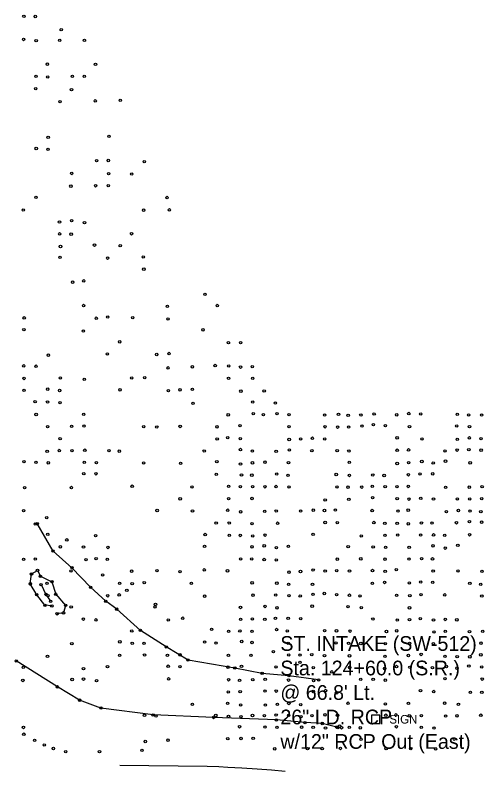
# Model space of a CAD drawing. Extents: x 20503438 to 20508873, y 7964251 to 7984667.
# Drawn here: x 20507271 to 20507654, y 7970561 to 7971178 of the extents above; entities that cross this region are included whole.
import ezdxf

# ---------------------------------------------------------------- set-up
doc = ezdxf.new("R2010")
doc.units = 0
for name, color, linetype in [('SurBreakLine', 7, 'Continuous'), ('SurConcreteSlab', 7, 'Continuous'), ('SurDrainageArrowUp', 7, 'Continuous'), ('SurPointsNonDTM', 7, 'Continuous'), ('SurRoadPoints', 7, 'Continuous'), ('SurSurveyPoints', 7, 'Continuous'), ('SurTxtDrainage', 7, 'Continuous')]:
    doc.layers.add(name, color=color, linetype=linetype)

msp = doc.modelspace()

# ---------------------------------------------------------------- linework, layer by layer
at = {"layer": 'SurBreakLine'}
for points in [[(20507519.32, 7970635.39), (20507494.99, 7970638.82), (20507473.13, 7970640.76), (20507450.77, 7970645.04), (20507412.57, 7970651.6), (20507394.82, 7970662.34), (20507373.6, 7970675.86), (20507354.28, 7970693.14), (20507345.33, 7970699.59), (20507332.96, 7970711.06), (20507317.71, 7970726.99), (20507302.23, 7970740.6), (20507289.26, 7970763.02)], [(20507301.25, 7970695.77), (20507295.62, 7970696.32), (20507288.9, 7970704.98), (20507283.66, 7970713.85), (20507284.6, 7970721.93), (20507289.52, 7970724.82), (20507291.94, 7970720.03), (20507301.35, 7970715.54), (20507304.4, 7970705.37), (20507312.51, 7970696.23), (20507310.78, 7970690.13), (20507305.59, 7970689.39)], [(20507292.43, 7970713.2), (20507296.4, 7970705.17), (20507300.2, 7970699.62)]]:
    msp.add_lwpolyline(points, dxfattribs=at)
at = {"layer": 'SurConcreteSlab'}
msp.add_lwpolyline([(20507356.83, 7970565.74), (20507428.15, 7970564.97), (20507437.65, 7970564.6), (20507444.99, 7970564.26), (20507456.57, 7970563.63), (20507469.15, 7970562.81), (20507480.91, 7970561.94), (20507491.88, 7970561.01)], dxfattribs=at)
at = {"layer": 'SurDrainageArrowUp'}
msp.add_lwpolyline([(20507534.12, 7970596.89), (20507522.3, 7970599.82), (20507508.22, 7970600.53), (20507484.81, 7970602.73), (20507433.47, 7970604.73), (20507384.07, 7970606.77), (20507341.35, 7970612.44), (20507323.9, 7970618.83), (20507305.77, 7970629.7), (20507272.22, 7970650.9)], dxfattribs=at)
at = {"layer": 'SurPointsNonDTM'}
msp.add_circle((20507630.15, 7970587.05), 1, dxfattribs=at)
at = {"layer": 'SurRoadPoints'}
msp.add_lwpolyline([(20507565.88, 7970599.83), (20507565.88, 7970599.83), (20507569.31, 7970599.83), (20507569.31, 7970606.69), (20507562.45, 7970606.69), (20507562.45, 7970599.83), (20507565.88, 7970599.83)], dxfattribs=at)
at = {"layer": 'SurSurveyPoints'}
for centre in [(20507278.4, 7971177.26), (20507287.7, 7971177.15), (20507308.9, 7971166.41), (20507278.16, 7971158.38), (20507307.73, 7971157.66), (20507327.9, 7971157.68), (20507288.42, 7971157.32), (20507297.62, 7971138.2), (20507336.92, 7971138.11), (20507288.36, 7971128.22), (20507297.84, 7971127.77), (20507318.02, 7971128.27), (20507327.73, 7971128.21), (20507288.03, 7971118.28), (20507317.32, 7971117.47), (20507357.19, 7971108.64), (20507307.93, 7971107.65), (20507336.79, 7971108.24), (20507298.24, 7971078.55), (20507347.95, 7971079.35), (20507288.48, 7971069.32), (20507298.16, 7971068.61), (20507337.85, 7971059.4), (20507347.4, 7971059.53), (20507376.81, 7971058.59), (20507317.54, 7971048.97), (20507347.64, 7971048.75), (20507366.55, 7971048.46), (20507316.81, 7971038.6), (20507337.02, 7971038.89), (20507347.38, 7971039), (20507288.28, 7971029.4), (20507395.39, 7971029.29), (20507277.87, 7971019.1), (20507376.26, 7971019.01), (20507397.35, 7971019.23), (20507317.42, 7971010.43), (20507307.5, 7971009.29), (20507327.96, 7971008.78), (20507307.58, 7970999.63), (20507317.02, 7970999.37), (20507366.38, 7970999.69), (20507308.32, 7970989.3), (20507336.12, 7970990.45), (20507357.13, 7970990.05), (20507307.94, 7970980.53), (20507346.81, 7970979.83), (20507375.96, 7970980.8), (20507376.42, 7970970.81), (20507318.18, 7970960.18), (20507327.28, 7970961.24), (20507426.4, 7970950.18), (20507327.23, 7970941.1), (20507395.67, 7970940.53), (20507436.46, 7970941.11), (20507278.65, 7970931.03), (20507337.57, 7970930.76), (20507346.96, 7970931.68), (20507367.36, 7970931.19), (20507396.24, 7970930.13), (20507278.4, 7970921.36), (20507327.03, 7970920.31), (20507424.79, 7970921.24), (20507356.69, 7970911.47), (20507445.59, 7970910.84), (20507455.5, 7970910.76), (20507298.39, 7970900.58), (20507346.68, 7970901.54), (20507386.95, 7970901.12), (20507397.03, 7970901.9), (20507278.3, 7970891.84), (20507288.31, 7970891.57), (20507396.2, 7970890.19), (20507416.09, 7970891.05), (20507434.71, 7970892.11), (20507445.83, 7970891.79), (20507455.48, 7970890.81), (20507465.08, 7970891.15), (20507278.52, 7970881.57), (20507308.21, 7970881.95), (20507327.74, 7970880.86), (20507366.53, 7970882.02), (20507377.2, 7970882.25), (20507445.66, 7970881.58), (20507465.41, 7970881.67), (20507278.5, 7970871.87), (20507297.87, 7970872.8), (20507307.56, 7970871.7), (20507357.03, 7970872.28), (20507396.54, 7970871.6), (20507406.08, 7970872.27), (20507416.13, 7970872.65), (20507455.74, 7970871.19), (20507474.76, 7970871.38), (20507287.59, 7970862.66), (20507297.73, 7970862.29), (20507307.95, 7970861.72), (20507465.46, 7970862.28), (20507483.96, 7970861.43), (20507416.63, 7970861.27), (20507288.4, 7970852.14), (20507327.28, 7970852.35), (20507445.39, 7970851.87), (20507465.9, 7970852.88), (20507474.19, 7970851.91), (20507485.35, 7970852.88), (20507495.1, 7970851.96), (20507524.22, 7970851.68), (20507535.56, 7970852.32), (20507543.45, 7970851.37), (20507553.83, 7970851.68), (20507564.65, 7970852.58), (20507583.11, 7970851.88), (20507592.99, 7970852.9), (20507602.75, 7970852.59), (20507632.61, 7970852.34), (20507641.91, 7970851.79), (20507652.46, 7970851.69), (20507455.09, 7970843.02), (20507564.07, 7970843.78), (20507573.89, 7970843.05), (20507297.76, 7970842.27), (20507317.38, 7970842.52), (20507327.53, 7970842.73), (20507376.38, 7970842.14), (20507387.03, 7970841.88), (20507406.13, 7970842.36), (20507436.16, 7970842.08), (20507495.11, 7970842.18), (20507524.53, 7970842.1), (20507534.79, 7970841.82), (20507543.81, 7970841.86), (20507554.73, 7970842.68), (20507593.56, 7970842.24), (20507632.2, 7970842.74), (20507642.59, 7970842.16), (20507308.02, 7970832.44), (20507436.37, 7970832.17), (20507444.98, 7970833.2), (20507455.26, 7970832.38), (20507495.22, 7970831.71), (20507504.61, 7970832.21), (20507514.18, 7970832.77), (20507524.24, 7970832.13), (20507583.45, 7970833.09), (20507603.7, 7970832.18), (20507632.57, 7970831.81), (20507642.53, 7970833.04), (20507652.08, 7970832.45), (20507297.42, 7970822.13), (20507307.37, 7970822.69), (20507317.71, 7970822.61), (20507328.19, 7970822.97), (20507347.92, 7970822.64), (20507356.35, 7970822.17), (20507425.79, 7970822.31), (20507455.41, 7970823.5), (20507465.2, 7970822.29), (20507484.58, 7970822.01), (20507495.38, 7970823.2), (20507513.78, 7970822.68), (20507534.43, 7970822.57), (20507544.01, 7970822.24), (20507583.49, 7970822.97), (20507592.79, 7970823.23), (20507622.58, 7970822.34), (20507632.48, 7970823.03), (20507642.04, 7970823.49), (20507652.11, 7970822.99), (20507278.47, 7970813.54), (20507288.22, 7970813.08), (20507298.3, 7970812.64), (20507327.74, 7970813.05), (20507337.66, 7970812.76), (20507376.24, 7970812.54), (20507406.48, 7970812.18), (20507436.08, 7970813.7), (20507465.21, 7970812.65), (20507475.45, 7970813.21), (20507494.67, 7970812.73), (20507544.35, 7970813.02), (20507583.48, 7970812.1), (20507592.8, 7970812.83), (20507603.66, 7970813.75), (20507612.95, 7970812.61), (20507622.98, 7970814.02), (20507643.14, 7970812.65), (20507455.43, 7970811.65), (20507327.35, 7970803.83), (20507337.32, 7970803.71), (20507435.6, 7970803.33), (20507456.26, 7970802.77), (20507464.7, 7970802.61), (20507485.04, 7970803.49), (20507494.27, 7970802.47), (20507533.67, 7970803.12), (20507544.39, 7970802.35), (20507563.55, 7970802.66), (20507572.83, 7970802.29), (20507592.7, 7970802.9), (20507602.18, 7970803.55), (20507612.55, 7970803.65), (20507366.91, 7970793.56), (20507279.01, 7970792.4), (20507317.19, 7970792.47), (20507415.78, 7970792.98), (20507445.75, 7970793.43), (20507455.36, 7970793.18), (20507465.34, 7970793.28), (20507475.44, 7970793.1), (20507484.51, 7970793.29), (20507495.11, 7970792.93), (20507534.29, 7970793), (20507543.31, 7970792.8), (20507554.47, 7970792.83), (20507563.14, 7970793.42), (20507573.66, 7970793.23), (20507583.31, 7970793.14), (20507592.56, 7970793.37), (20507623.07, 7970792.61), (20507642.42, 7970792.77), (20507652.91, 7970793.26), (20507406.13, 7970783.27), (20507445.74, 7970783.33), (20507464.91, 7970783.53), (20507524.66, 7970782.38), (20507543.99, 7970782.83), (20507563.39, 7970784.27), (20507583.5, 7970783.34), (20507593.13, 7970783.02), (20507602.79, 7970783.75), (20507613.17, 7970783.08), (20507632.72, 7970783.18), (20507642.76, 7970783.14), (20507652.56, 7970783.33), (20507278.22, 7970773.67), (20507387.29, 7970773.76), (20507416.21, 7970773.37), (20507444.97, 7970773.97), (20507455.54, 7970772.64), (20507475.21, 7970773.05), (20507484.62, 7970773.31), (20507504.53, 7970773.26), (20507514.88, 7970774.02), (20507524.05, 7970773.71), (20507532.99, 7970774.06), (20507563.04, 7970773.7), (20507584.08, 7970773.29), (20507592.51, 7970773.99), (20507623.75, 7970772.76), (20507633.49, 7970773.71), (20507643.02, 7970773.24), (20507651.84, 7970772.85), (20507287.75, 7970762.69), (20507289.26, 7970763.02), (20507297.09, 7970767.9), (20507435.53, 7970763.46), (20507446.22, 7970763.45), (20507464.88, 7970762.98), (20507485.75, 7970763.35), (20507524.6, 7970763.95), (20507534.52, 7970763.72), (20507564.45, 7970763.89), (20507573.42, 7970763.32), (20507583.48, 7970763.31), (20507592.55, 7970762.83), (20507603.33, 7970763.52), (20507611.99, 7970763.44), (20507631.95, 7970763.7), (20507642.56, 7970764.6), (20507652.53, 7970764.2), (20507297.94, 7970754.28), (20507337.06, 7970753.23), (20507426.54, 7970754.1), (20507446.24, 7970753.45), (20507455.22, 7970753.35), (20507465.41, 7970753), (20507475.5, 7970753.63), (20507514.8, 7970754.3), (20507554.13, 7970752.96), (20507573.49, 7970753.47), (20507583.93, 7970753.68), (20507602.63, 7970753.7), (20507613.21, 7970753.82), (20507622.31, 7970753.42), (20507642.69, 7970753.91), (20507313.52, 7970749.75), (20507426.05, 7970744.48), (20507474.82, 7970744.89), (20507494.55, 7970744.52), (20507543.46, 7970744.27), (20507612.81, 7970744.86), (20507633.08, 7970745.3), (20507302.23, 7970740.6), (20507308.23, 7970744.06), (20507327.14, 7970743.84), (20507347.14, 7970743.56), (20507464.87, 7970744.07), (20507484.8, 7970743.43), (20507563.87, 7970743.95), (20507574.04, 7970743.69), (20507593.28, 7970743.61), (20507622.8, 7970743.01), (20507278.21, 7970733.84), (20507287.72, 7970734.07), (20507329.23, 7970733.58), (20507337.44, 7970734.37), (20507346.54, 7970733.86), (20507455.49, 7970734.16), (20507464.61, 7970734.17), (20507474.77, 7970733.69), (20507484.65, 7970733.39), (20507534.58, 7970733.98), (20507553.75, 7970734.26), (20507573.58, 7970733.97), (20507593.15, 7970734.06), (20507603.49, 7970734.46), (20507612.37, 7970734.22), (20507317.71, 7970726.99), (20507284.6, 7970721.93), (20507289.52, 7970724.82), (20507291.94, 7970720.03), (20507316.86, 7970724.35), (20507342.77, 7970721.07), (20507366.4, 7970724.19), (20507387.18, 7970724.68), (20507406.05, 7970723.85), (20507425.8, 7970725.24), (20507444.84, 7970724.44), (20507495.03, 7970723.39), (20507504.5, 7970723.91), (20507514.79, 7970725.09), (20507524.66, 7970724.28), (20507534.11, 7970724.54), (20507544.51, 7970724.26), (20507563.31, 7970724.7), (20507573.67, 7970724.13), (20507582.72, 7970725.34), (20507612.91, 7970724.28), (20507633.16, 7970724.37), (20507652.75, 7970724.03), (20507283.66, 7970713.85), (20507297.36, 7970714.31), (20507301.35, 7970715.54), (20507356.66, 7970714.25), (20507366.89, 7970714.07), (20507376.75, 7970714.72), (20507415.26, 7970714.28), (20507464.94, 7970714.67), (20507485.14, 7970714.4), (20507494.76, 7970713.48), (20507514.26, 7970713.45), (20507563.21, 7970714.34), (20507573.21, 7970714.98), (20507593.45, 7970714.58), (20507602.78, 7970715.3), (20507612.5, 7970715.01), (20507642.9, 7970714.18), (20507651.8, 7970713.49), (20507292.43, 7970713.2), (20507332.96, 7970711.06), (20507362.53, 7970708.47), (20507288.9, 7970704.98), (20507296.4, 7970705.17), (20507298.03, 7970704.15), (20507304.4, 7970705.37), (20507346.94, 7970704.09), (20507356.27, 7970704.83), (20507426.07, 7970703.8), (20507465.66, 7970704.58), (20507484.25, 7970704.65), (20507495.05, 7970704.27), (20507504.24, 7970703.99), (20507514.73, 7970705.28), (20507523.95, 7970705.95), (20507533.96, 7970705.07), (20507544.48, 7970704.55), (20507553.18, 7970704), (20507583.03, 7970704.44), (20507593.86, 7970704.1), (20507603, 7970705.08), (20507622.38, 7970704.83), (20507652.66, 7970703.86), (20507295.62, 7970696.32), (20507300.2, 7970699.62), (20507301.25, 7970695.77), (20507312.51, 7970696.23), (20507317.05, 7970694.97), (20507345.33, 7970699.59), (20507385.57, 7970694.94), (20507385.96, 7970697.15), (20507475.49, 7970695.37), (20507514.01, 7970695.62), (20507543.3, 7970695.26), (20507305.59, 7970689.39), (20507310.78, 7970690.13), (20507354.28, 7970693.14), (20507455.45, 7970694.57), (20507485.19, 7970694.25), (20507554.15, 7970694.38), (20507593.55, 7970694.24), (20507326.99, 7970685.03), (20507337.31, 7970684.42), (20507396.37, 7970684.36), (20507408.26, 7970685.78), (20507455.57, 7970684.79), (20507465.14, 7970685.15), (20507475.34, 7970684.86), (20507484, 7970685.67), (20507494.41, 7970685.74), (20507504.68, 7970685.38), (20507563.63, 7970685.06), (20507583.54, 7970684.27), (20507593.56, 7970684.59), (20507602.34, 7970685.34), (20507613.18, 7970684.34), (20507622.78, 7970684.77), (20507632.25, 7970684.46), (20507431.83, 7970676.74), (20507484.92, 7970676.53), (20507366.59, 7970675.37), (20507373.6, 7970675.86), (20507445.72, 7970675.06), (20507454.93, 7970675.4), (20507464.84, 7970675), (20507493.7, 7970675.37), (20507524.19, 7970675.54), (20507533.88, 7970675.48), (20507544.94, 7970675.23), (20507574.72, 7970674.95), (20507583.1, 7970675.45), (20507613.53, 7970674.56), (20507622.81, 7970675.1), (20507642.59, 7970674.86), (20507653.37, 7970675.13), (20507317.59, 7970664.98), (20507356.83, 7970666.48), (20507366.94, 7970665.2), (20507376.62, 7970665.18), (20507426.08, 7970666.28), (20507435.45, 7970665.46), (20507456.41, 7970666.78), (20507464.87, 7970665.93), (20507494.46, 7970665.29), (20507533.52, 7970665.6), (20507543.75, 7970665.25), (20507553.83, 7970665.13), (20507573.75, 7970665), (20507593.68, 7970665.26), (20507613.09, 7970664.94), (20507651.96, 7970665.38), (20507394.82, 7970662.34), (20507482.36, 7970658.43), (20507297.68, 7970654.58), (20507356.62, 7970655.46), (20507377.01, 7970655.7), (20507395.73, 7970655.4), (20507405.95, 7970655.89), (20507412.57, 7970651.6), (20507445.59, 7970655.53), (20507463.98, 7970655.51), (20507494.82, 7970655.74), (20507504.11, 7970655.71), (20507513.7, 7970655.95), (20507524.07, 7970655.25), (20507544.52, 7970655.08), (20507573.51, 7970654.61), (20507592.7, 7970655.32), (20507603.07, 7970656.18), (20507622.54, 7970654.67), (20507632.53, 7970654.38), (20507642.87, 7970654.22), (20507651.85, 7970655.86), (20507272.22, 7970650.9), (20507277.93, 7970645.59), (20507346.76, 7970646.16), (20507396.3, 7970646.59), (20507405.92, 7970646.14), (20507445.27, 7970645.8), (20507456.26, 7970646.57), (20507484.51, 7970645.95), (20507504.04, 7970649.77), (20507514.9, 7970645.48), (20507544.64, 7970645.51), (20507582.93, 7970646.31), (20507593.87, 7970645.63), (20507603.54, 7970645.67), (20507623.75, 7970646.33), (20507642.07, 7970646.7), (20507652.59, 7970646.02), (20507327.13, 7970644.62), (20507450.77, 7970645.04), (20507473.13, 7970640.76), (20507529.98, 7970641.95), (20507573.31, 7970644.72), (20507612.33, 7970645.4), (20507632.41, 7970644.98), (20507277.56, 7970634.95), (20507317.82, 7970635.75), (20507327.11, 7970636.04), (20507337.79, 7970634.85), (20507396.72, 7970636.23), (20507445.75, 7970635.5), (20507454.66, 7970635.13), (20507465.49, 7970635.66), (20507475.59, 7970635.91), (20507494.7, 7970635.22), (20507494.99, 7970638.82), (20507515.18, 7970634.88), (20507519.32, 7970635.39), (20507553.67, 7970635.8), (20507563.87, 7970635.89), (20507573.77, 7970635.17), (20507622.57, 7970636.4), (20507652.99, 7970636.03), (20507305.77, 7970629.7), (20507445.47, 7970625.58), (20507455.17, 7970625.76), (20507475.51, 7970626.26), (20507484.62, 7970626.24), (20507514.9, 7970625.93), (20507524.97, 7970626.71), (20507533.88, 7970624.66), (20507602.57, 7970626.61), (20507613.35, 7970625.89), (20507643.34, 7970625.28), (20507652.69, 7970625.27), (20507323.9, 7970618.83), (20507416.09, 7970615.51), (20507444.94, 7970616.25), (20507455.49, 7970614.91), (20507475.75, 7970614.83), (20507485.56, 7970615.48), (20507494.93, 7970616.17), (20507504.69, 7970615.19), (20507543.37, 7970616.37), (20507573.86, 7970615.75), (20507592.72, 7970616.31), (20507622.29, 7970616.38), (20507633.58, 7970615.4), (20507341.35, 7970612.44), (20507376.99, 7970606.49), (20507384.07, 7970606.77), (20507386.35, 7970605.9), (20507433.47, 7970604.73), (20507435.25, 7970606.31), (20507445.65, 7970605.55), (20507455.83, 7970605.4), (20507465.24, 7970606.31), (20507474.98, 7970606.14), (20507484.56, 7970606.67), (20507484.81, 7970602.73), (20507494.88, 7970606.5), (20507504.74, 7970605.37), (20507513.83, 7970606.16), (20507524.49, 7970606.9), (20507534.72, 7970606.52), (20507574.22, 7970606.56), (20507582.52, 7970606.84), (20507593.36, 7970606.09), (20507603.25, 7970606.15), (20507623.09, 7970605.92), (20507632.37, 7970606.06), (20507651.84, 7970606.57), (20507278.04, 7970596.57), (20507454.66, 7970597.12), (20507475.38, 7970596.93), (20507485.25, 7970596.71), (20507505.4, 7970596.82), (20507508.22, 7970600.53), (20507514.82, 7970596.63), (20507522.3, 7970599.82), (20507524.89, 7970596.12), (20507534.12, 7970596.89), (20507534.91, 7970596.37), (20507536.42, 7970597.6), (20507537.97, 7970596.29), (20507544.3, 7970596.72), (20507553.29, 7970596.27), (20507582.86, 7970597.12), (20507603.19, 7970596.68), (20507613.53, 7970596.08), (20507278.37, 7970591.06), (20507287.18, 7970585.98), (20507377.62, 7970585.11), (20507396.22, 7970586.21), (20507445.06, 7970587.47), (20507455.88, 7970587.55), (20507465.78, 7970587.71), (20507553.98, 7970586.83), (20507295.08, 7970582.25), (20507302.55, 7970579.39), (20507374.9, 7970577.82), (20507483.39, 7970579.1), (20507510.24, 7970579.27), (20507522.18, 7970579.34), (20507537.09, 7970579.43), (20507574.45, 7970579.28), (20507594.6, 7970579.19), (20507614.92, 7970579.02), (20507312.57, 7970576.87), (20507312.57, 7970576.87), (20507340.18, 7970576.74)]:
    msp.add_circle(centre, 1, dxfattribs=at)

# ---------------------------------------------------------------- texts
at = {"layer": 'SurRoadPoints'}
msp.add_text('SIGN', height=6.995, rotation=360, dxfattribs=at).set_placement((20507577.09, 7970599.76))
at = {"layer": 'SurTxtDrainage'}
for s, p in [('ST. INTAKE (SW-512)', (20507488.04, 7970659.12)), ('Sta. 124+60.0 (S.R.)', (20507488.04, 7970639.12)), ("@ 66.8' Lt.", (20507488.04, 7970619.12)), ('26" I.D. RCP', (20507488.04, 7970599.12)), ('w/12" RCP Out (East)', (20507488.04, 7970579.12))]:
    msp.add_text(s, height=12, dxfattribs=at).set_placement(p)

doc.saveas('drawing.dxf')
